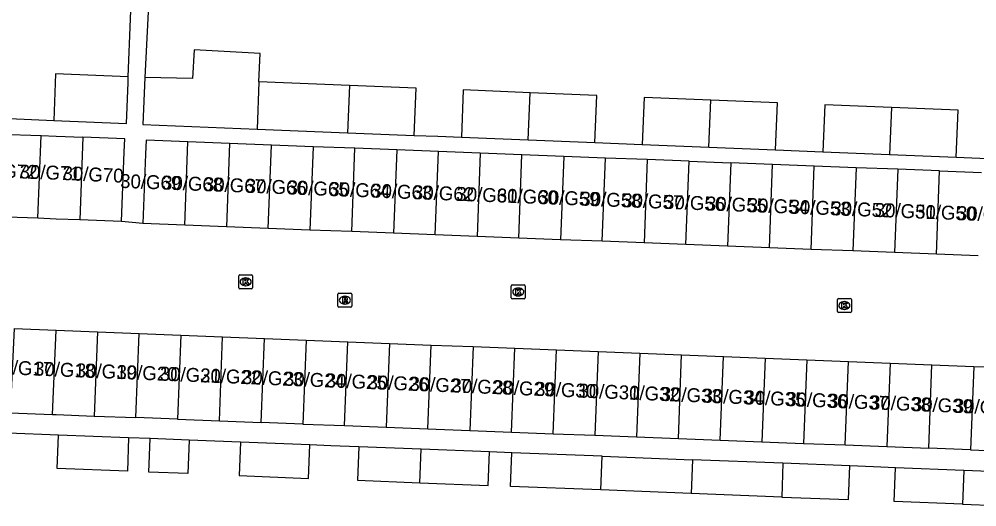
# Model space of a CAD drawing. Extents: x 161355 to 162026, y 386504 to 387459.
# Drawn here: x 161497.3 to 161566.2, y 386580.8 to 386615.9 of the extents above; entities that cross this region are included whole.
import ezdxf

# ---------------------------------------------------------------- set-up
doc = ezdxf.new("R2010")
doc.units = 0
for name, color, linetype in [('IMGEO_Kolk', 7, 'Continuous'), ('IMGEO_Pand', 7, 'Continuous'), ('IMGEO_Pand_nummerreeks', 7, 'Continuous'), ('IMGEO_Rijbaan_lokaal_open', 7, 'Continuous'), ('IMGEO_Rioolput', 7, 'Continuous'), ('IMGEO_Voetpad_open', 7, 'Continuous')]:
    doc.layers.add(name, color=color, linetype=linetype)

msp = doc.modelspace()

# ---------------------------------------------------------------- linework, layer by layer
at = {"layer": 'IMGEO_Kolk'}
for p, q in [((161513.134, 386596.595), (161513.134, 386597.447)), ((161513.209, 386597.521), (161514.061, 386597.521)), ((161513.622, 386597.301), (161513.647, 386597.301)), ((161514.135, 386597.447), (161514.135, 386596.595)), ((161514.061, 386596.521), (161513.209, 386596.521)), ((161513.645, 386596.741), (161513.62, 386596.741)), ((161532.735, 386595.865), (161532.735, 386596.717)), ((161532.81, 386596.791), (161533.662, 386596.791)), ((161533.223, 386596.571), (161533.248, 386596.571)), ((161533.736, 386596.717), (161533.736, 386595.865)), ((161533.246, 386596.011), (161533.221, 386596.011)), ((161556.259, 386595.813), (161557.111, 386595.813)), ((161533.662, 386595.791), (161532.81, 386595.791)), ((161556.184, 386594.887), (161556.184, 386595.739)), ((161556.672, 386595.593), (161556.697, 386595.593)), ((161557.185, 386595.739), (161557.185, 386594.887)), ((161557.111, 386594.813), (161556.259, 386594.813)), ((161556.695, 386595.033), (161556.67, 386595.033))]:
    msp.add_line(p, q, dxfattribs=at)
for points in [[(161513.134, 386596.595), (161513.134, 386597.447)], [(161513.209, 386597.521), (161514.061, 386597.521)], [(161513.455, 386597.221), (161513.578, 386597.221), (161513.578, 386597.07), (161513.708, 386597.221), (161513.872, 386597.221), (161513.726, 386597.07), (161513.879, 386596.821), (161513.727, 386596.821), (161513.642, 386596.985), (161513.578, 386596.918), (161513.578, 386596.821), (161513.455, 386596.821), (161513.455, 386597.221)], [(161514.135, 386597.447), (161514.135, 386596.595)], [(161514.061, 386596.521), (161513.209, 386596.521)], [(161532.735, 386595.865), (161532.735, 386596.717)], [(161532.81, 386596.791), (161533.662, 386596.791)], [(161533.056, 386596.491), (161533.179, 386596.491), (161533.179, 386596.34), (161533.309, 386596.491), (161533.473, 386596.491), (161533.327, 386596.34), (161533.48, 386596.091), (161533.328, 386596.091), (161533.243, 386596.255), (161533.179, 386596.188), (161533.179, 386596.091), (161533.056, 386596.091), (161533.056, 386596.491)], [(161533.736, 386596.717), (161533.736, 386595.865)], [(161556.259, 386595.813), (161557.111, 386595.813)], [(161533.662, 386595.791), (161532.81, 386595.791)], [(161556.184, 386594.887), (161556.184, 386595.739)], [(161556.505, 386595.513), (161556.628, 386595.513), (161556.628, 386595.362), (161556.758, 386595.513), (161556.922, 386595.513), (161556.776, 386595.362), (161556.929, 386595.113), (161556.777, 386595.113), (161556.692, 386595.277), (161556.628, 386595.21), (161556.628, 386595.113), (161556.505, 386595.113), (161556.505, 386595.513)], [(161557.185, 386595.739), (161557.185, 386594.887)], [(161557.111, 386594.813), (161556.259, 386594.813)]]:
    msp.add_lwpolyline(points, dxfattribs=at)
for centre, start, end in [((161513.211, 386597.445), 91.55205, 178.44795), ((161513.211, 386597.445), 91.55205, 178.44795), ((161514.059, 386597.445), 1.55205, 88.44795), ((161514.059, 386597.445), 1.55205, 88.44795), ((161513.211, 386596.597), 181.55205, 268.44795), ((161513.211, 386596.597), 181.55205, 268.44795), ((161514.059, 386596.597), 271.55205, 358.44795), ((161514.059, 386596.597), 271.55205, 358.44795), ((161532.812, 386596.715), 91.55205, 178.44795), ((161532.812, 386596.715), 91.55205, 178.44795), ((161533.66, 386596.715), 1.55205, 88.44795), ((161533.66, 386596.715), 1.55205, 88.44795), ((161532.812, 386595.867), 181.55205, 268.44795), ((161532.812, 386595.867), 181.55205, 268.44795), ((161533.66, 386595.867), 271.55205, 358.44795), ((161533.66, 386595.867), 271.55205, 358.44795), ((161556.261, 386595.737), 91.55205, 178.44795), ((161556.261, 386595.737), 91.55205, 178.44795), ((161557.109, 386595.737), 1.55205, 88.44795), ((161557.109, 386595.737), 1.55205, 88.44795), ((161556.261, 386594.889), 181.55205, 268.44795), ((161556.261, 386594.889), 181.55205, 268.44795), ((161557.109, 386594.889), 271.55205, 358.44795), ((161557.109, 386594.889), 271.55205, 358.44795)]:
    msp.add_arc(centre, 0.0765, start, end, dxfattribs=at)
for centre, major_axis, ratio, start_param, end_param in [((161513.621, 386597.021), (-0.387, 0.002), 0.722429, 4.712389, 7.853982), ((161513.646, 386597.021), (-0.39, 0.002), 0.717154, 1.570796, 4.712389), ((161533.222, 386596.291), (-0.387, 0.002), 0.722429, 4.712389, 7.853982), ((161533.247, 386596.291), (-0.39, 0.002), 0.717154, 1.570796, 4.712389), ((161556.671, 386595.313), (-0.387, 0.002), 0.722429, 4.712389, 7.853982), ((161556.696, 386595.313), (-0.39, 0.002), 0.717154, 1.570796, 4.712389)]:
    msp.add_ellipse(centre, major_axis=major_axis, ratio=ratio, start_param=start_param, end_param=end_param, dxfattribs=at)
at = {"layer": 'IMGEO_Pand'}
for points in [[(161514.594, 386611.384), (161514.666, 386613.433), (161509.933, 386613.692), (161509.822, 386611.623), (161506.38, 386611.714)], [(161505.196, 386611.762), (161499.965, 386611.972), (161499.832, 386608.627)], [(161499.832, 386608.627), (161505.058, 386608.411), (161505.18, 386611.348), (161505.196, 386611.762)], [(161506.38, 386611.714), (161506.244, 386608.331), (161514.463, 386608.001)], [(161514.594, 386611.384), (161514.463, 386608.001)], [(161521.09, 386611.123), (161514.594, 386611.384)], [(161521.09, 386611.123), (161520.958, 386607.74)], [(161525.755, 386607.547), (161525.887, 386610.928), (161521.09, 386611.123)], [(161534.081, 386610.6), (161529.285, 386610.812), (161529.153, 386607.41)], [(161533.949, 386607.217), (161534.081, 386610.6)], [(161538.749, 386607.024), (161538.881, 386610.405), (161534.081, 386610.6)], [(161547.076, 386610.078), (161542.279, 386610.273), (161542.147, 386606.888)], [(161546.944, 386606.695), (161547.076, 386610.078)], [(161551.74, 386606.502), (161551.872, 386609.883), (161547.076, 386610.078)], [(161560.067, 386609.556), (161555.27, 386609.751), (161555.138, 386606.366)], [(161560.067, 386609.556), (161559.936, 386606.173)], [(161564.731, 386605.98), (161564.863, 386609.36), (161560.067, 386609.556)], [(161495.911, 386607.641), (161498.921, 386607.528)], [(161498.699, 386601.583), (161498.921, 386607.528)], [(161498.921, 386607.528), (161500, 386607.488), (161501.931, 386607.416)], [(161514.463, 386608.001), (161520.958, 386607.74)], [(161520.958, 386607.74), (161525.755, 386607.547)], [(161501.931, 386607.416), (161501.709, 386601.47)], [(161504.719, 386601.358), (161504.906, 386606.355), (161504.941, 386607.303), (161501.931, 386607.416)], [(161509.481, 386607.078), (161506.478, 386607.194), (161506.44, 386606.201), (161506.247, 386601.204)], [(161509.25, 386601.088), (161509.481, 386607.078)], [(161512.484, 386606.962), (161509.481, 386607.078)], [(161512.484, 386606.962), (161512.252, 386600.972)], [(161515.486, 386606.846), (161512.484, 386606.962)], [(161515.255, 386600.856), (161515.486, 386606.846)], [(161518.489, 386606.73), (161515.486, 386606.846)], [(161529.153, 386607.41), (161533.949, 386607.217)], [(161533.949, 386607.217), (161538.749, 386607.024)], [(161542.147, 386606.888), (161546.944, 386606.695)], [(161518.489, 386606.73), (161518.258, 386600.74)], [(161521.492, 386606.615), (161518.489, 386606.73)], [(161521.261, 386600.625), (161521.492, 386606.615)], [(161524.495, 386606.499), (161521.492, 386606.615)], [(161524.495, 386606.499), (161524.264, 386600.509)], [(161527.498, 386606.383), (161524.495, 386606.499)], [(161527.266, 386600.393), (161527.498, 386606.383)], [(161530.5, 386606.267), (161527.498, 386606.383)], [(161530.5, 386606.267), (161530.269, 386600.277)], [(161533.503, 386606.151), (161530.5, 386606.267)], [(161533.272, 386600.161), (161533.503, 386606.151)], [(161536.506, 386606.035), (161533.503, 386606.151)], [(161546.944, 386606.695), (161551.74, 386606.502)], [(161555.138, 386606.366), (161559.936, 386606.173)], [(161559.936, 386606.173), (161564.731, 386605.98)], [(161536.506, 386606.035), (161536.275, 386600.045)], [(161539.509, 386605.919), (161536.506, 386606.035)], [(161539.278, 386599.929), (161539.509, 386605.919)], [(161542.512, 386605.803), (161539.509, 386605.919)], [(161542.512, 386605.803), (161542.28, 386599.813)], [(161545.514, 386605.688), (161542.512, 386605.803)], [(161545.283, 386599.698), (161545.514, 386605.688)], [(161545.514, 386605.688), (161548.517, 386605.572)], [(161548.517, 386605.572), (161548.286, 386599.582)], [(161551.52, 386605.456), (161548.517, 386605.572)], [(161551.289, 386599.466), (161551.52, 386605.456)], [(161554.523, 386605.34), (161551.52, 386605.456)], [(161554.292, 386599.35), (161554.523, 386605.34)], [(161557.526, 386605.224), (161554.523, 386605.34)], [(161557.526, 386605.224), (161557.294, 386599.234)], [(161560.528, 386605.108), (161557.526, 386605.224)], [(161560.528, 386605.108), (161560.297, 386599.118)], [(161563.531, 386604.992), (161560.528, 386605.108)], [(161563.3, 386599.002), (161563.531, 386604.992)], [(161563.531, 386604.992), (161566.534, 386604.876)], [(161498.699, 386601.583), (161495.689, 386601.695)], [(161501.709, 386601.47), (161500, 386601.534), (161498.699, 386601.583)], [(161504.719, 386601.358), (161501.709, 386601.47)], [(161509.25, 386601.088), (161506.247, 386601.204)], [(161512.252, 386600.972), (161509.25, 386601.088)], [(161515.255, 386600.856), (161512.252, 386600.972)], [(161518.258, 386600.74), (161515.255, 386600.856)], [(161521.261, 386600.625), (161518.258, 386600.74)], [(161524.264, 386600.509), (161521.261, 386600.625)], [(161527.266, 386600.393), (161524.264, 386600.509)], [(161530.269, 386600.277), (161527.266, 386600.393)], [(161533.272, 386600.161), (161530.269, 386600.277)], [(161536.275, 386600.045), (161533.272, 386600.161)], [(161539.278, 386599.929), (161536.275, 386600.045)], [(161542.28, 386599.813), (161539.278, 386599.929)], [(161545.283, 386599.698), (161542.28, 386599.813)], [(161548.286, 386599.582), (161545.283, 386599.698)], [(161551.289, 386599.466), (161548.286, 386599.582)], [(161554.292, 386599.35), (161551.289, 386599.466)], [(161557.294, 386599.234), (161554.292, 386599.35)], [(161560.297, 386599.118), (161557.294, 386599.234)], [(161563.3, 386599.002), (161560.297, 386599.118)], [(161566.303, 386598.886), (161563.3, 386599.002)], [(161496.981, 386593.654), (161496.712, 386587.605), (161499.743, 386587.488)], [(161496.981, 386593.654), (161500, 386593.535)], [(161499.743, 386587.488), (161500, 386593.535)], [(161500, 386593.535), (161502.981, 386593.418)], [(161502.981, 386593.418), (161502.743, 386587.372)], [(161502.981, 386593.418), (161505.981, 386593.3)], [(161505.744, 386587.256), (161505.981, 386593.3)], [(161505.981, 386593.3), (161508.981, 386593.182)], [(161508.981, 386593.182), (161508.744, 386587.141)], [(161508.981, 386593.182), (161511.981, 386593.064)], [(161511.744, 386587.025), (161511.981, 386593.064)], [(161511.981, 386593.064), (161514.981, 386592.946)], [(161514.744, 386586.909), (161514.981, 386592.946)], [(161514.981, 386592.946), (161517.981, 386592.828)], [(161517.981, 386592.828), (161517.744, 386586.793)], [(161517.981, 386592.828), (161520.982, 386592.71)], [(161520.744, 386586.678), (161520.982, 386592.71)], [(161520.982, 386592.71), (161523.982, 386592.592)], [(161523.982, 386592.592), (161523.745, 386586.562)], [(161523.982, 386592.592), (161526.982, 386592.474)], [(161526.745, 386586.446), (161526.982, 386592.474)], [(161526.982, 386592.474), (161529.982, 386592.357)], [(161529.982, 386592.357), (161529.745, 386586.331)], [(161529.982, 386592.357), (161532.982, 386592.239)], [(161532.745, 386586.215), (161532.982, 386592.239)], [(161532.982, 386592.239), (161535.982, 386592.121)], [(161535.745, 386586.099), (161535.982, 386592.121)], [(161535.982, 386592.121), (161538.982, 386592.003)], [(161538.982, 386592.003), (161538.745, 386585.983)], [(161538.982, 386592.003), (161541.982, 386591.885)], [(161541.982, 386591.885), (161541.746, 386585.868)], [(161541.982, 386591.885), (161544.982, 386591.767)], [(161544.746, 386585.752), (161544.982, 386591.767)], [(161544.982, 386591.767), (161547.982, 386591.649)], [(161547.746, 386585.636), (161547.982, 386591.649)], [(161547.982, 386591.649), (161550.982, 386591.531)], [(161550.982, 386591.531), (161550.746, 386585.52)], [(161550.982, 386591.531), (161553.982, 386591.413)], [(161553.982, 386591.413), (161553.746, 386585.405)], [(161553.982, 386591.413), (161556.982, 386591.295)], [(161556.746, 386585.289), (161556.982, 386591.295)], [(161556.982, 386591.295), (161559.982, 386591.177)], [(161559.982, 386591.177), (161559.746, 386585.173)], [(161559.982, 386591.177), (161562.983, 386591.059)], [(161562.747, 386585.057), (161562.983, 386591.059)], [(161562.983, 386591.059), (161565.983, 386590.942)], [(161565.983, 386590.942), (161565.747, 386584.942)], [(161565.983, 386590.942), (161568.983, 386590.824)], [(161499.743, 386587.488), (161500, 386587.478), (161502.743, 386587.372)], [(161502.743, 386587.372), (161505.744, 386587.256)], [(161508.744, 386587.141), (161505.744, 386587.256)], [(161508.744, 386587.141), (161511.744, 386587.025)], [(161511.744, 386587.025), (161514.744, 386586.909)], [(161517.744, 386586.793), (161514.744, 386586.909)], [(161517.744, 386586.793), (161520.744, 386586.678)], [(161520.744, 386586.678), (161523.745, 386586.562)], [(161523.745, 386586.562), (161526.745, 386586.446)], [(161526.745, 386586.446), (161529.745, 386586.331)], [(161529.745, 386586.331), (161532.745, 386586.215)], [(161532.745, 386586.215), (161535.745, 386586.099)], [(161505.222, 386585.803), (161505.128, 386583.401), (161500.093, 386583.599), (161500.187, 386585.999)], [(161505.222, 386585.803), (161500.187, 386585.999)], [(161509.566, 386585.634), (161509.473, 386583.229), (161506.664, 386583.34), (161506.759, 386585.743)], [(161509.566, 386585.634), (161506.759, 386585.743)], [(161513.26, 386585.49), (161513.165, 386583.084), (161518.154, 386582.888), (161518.248, 386585.295)], [(161518.248, 386585.295), (161513.26, 386585.49)], [(161535.745, 386586.099), (161538.745, 386585.983)], [(161538.745, 386585.983), (161541.746, 386585.868)], [(161541.746, 386585.868), (161544.746, 386585.752)], [(161544.746, 386585.752), (161547.746, 386585.636)], [(161547.746, 386585.636), (161550.746, 386585.52)], [(161550.746, 386585.52), (161553.746, 386585.405)], [(161521.767, 386585.158), (161521.673, 386582.749), (161526.168, 386582.572)], [(161526.263, 386584.983), (161521.767, 386585.158)], [(161526.168, 386582.572), (161526.263, 386584.983)], [(161526.168, 386582.572), (161531.083, 386582.378), (161531.177, 386584.792)], [(161531.177, 386584.792), (161526.263, 386584.983)], [(161553.746, 386585.405), (161556.746, 386585.289)], [(161556.746, 386585.289), (161559.746, 386585.173)], [(161559.746, 386585.173), (161562.747, 386585.057)], [(161565.747, 386584.942), (161562.747, 386585.057)], [(161565.747, 386584.942), (161568.747, 386584.826)], [(161539.171, 386582.06), (161532.669, 386582.316), (161532.765, 386584.73)], [(161539.266, 386584.476), (161532.765, 386584.73)], [(161539.171, 386582.06), (161539.266, 386584.476)], [(161539.266, 386584.476), (161545.768, 386584.223)], [(161545.768, 386584.223), (161545.673, 386581.804)], [(161552.27, 386583.97), (161545.768, 386584.223)], [(161552.27, 386583.97), (161552.175, 386581.548)], [(161552.175, 386581.548), (161556.989, 386581.358), (161557.084, 386583.782)], [(161557.084, 386583.782), (161552.27, 386583.97)], [(161565.178, 386581.036), (161560.268, 386581.229), (161560.362, 386583.654)], [(161565.274, 386583.463), (161560.362, 386583.654)], [(161565.274, 386583.463), (161565.178, 386581.036)], [(161570.198, 386583.271), (161565.274, 386583.463)], [(161565.178, 386581.036), (161570.104, 386580.842), (161570.198, 386583.271)], [(161545.673, 386581.804), (161539.171, 386582.06)], [(161552.175, 386581.548), (161545.673, 386581.804)]]:
    msp.add_lwpolyline(points, dxfattribs=at)
at = {"layer": 'IMGEO_Rijbaan_lokaal_open'}
msp.add_lwpolyline([(161506.247, 386601.204), (161504.719, 386601.358)], dxfattribs=at)
at = {"layer": 'IMGEO_Rioolput'}
for p, q in [((161520.27, 386595.271), (161520.27, 386596.123)), ((161520.345, 386596.197), (161521.197, 386596.197)), ((161520.758, 386595.977), (161520.783, 386595.977)), ((161521.271, 386596.123), (161521.271, 386595.271)), ((161521.197, 386595.197), (161520.345, 386595.197)), ((161520.781, 386595.417), (161520.756, 386595.417))]:
    msp.add_line(p, q, dxfattribs=at)
for points in [[(161520.27, 386595.271), (161520.27, 386596.123)], [(161520.345, 386596.197), (161521.197, 386596.197)], [(161520.859, 386595.895), (161520.607, 386595.897), (161520.607, 386595.497)], [(161520.785, 386595.816), (161520.731, 386595.816), (161520.731, 386595.735)], [(161521.271, 386596.123), (161521.271, 386595.271)], [(161521.197, 386595.197), (161520.345, 386595.197)], [(161520.607, 386595.497), (161520.731, 386595.497), (161520.731, 386595.659), (161520.742, 386595.659)], [(161520.731, 386595.735), (161520.783, 386595.735)], [(161520.789, 386595.63), (161520.86, 386595.497), (161521, 386595.497), (161520.935, 386595.623)]]:
    msp.add_lwpolyline(points, dxfattribs=at)
for centre, radius, start, end in [((161520.347, 386596.121), 0.0765, 91.55205, 178.44795), ((161520.347, 386596.121), 0.0765, 91.55205, 178.44795), ((161520.791, 386595.72), 0.0964, 77.00612, 93.18647), ((161520.805, 386595.777), 0.0378, 276.66336, 79.67722), ((161520.858, 386595.785), 0.109, 350.36119, 89.41601), ((161521.195, 386596.121), 0.0765, 1.55205, 88.44795), ((161521.195, 386596.121), 0.0765, 1.55205, 88.44795), ((161520.347, 386595.273), 0.0765, 181.55205, 268.44795), ((161520.347, 386595.273), 0.0765, 181.55205, 268.44795), ((161520.741, 386595.606), 0.0533, 26.02933, 88.69889), ((161520.767, 386595.924), 0.19, 274.7715, 282.96867), ((161520.856, 386595.785), 0.112, 277.58423, 350.98172), ((161520.84, 386595.57), 0.108, 29.51342, 73.79051), ((161521.195, 386595.273), 0.0765, 271.55205, 358.44795), ((161521.195, 386595.273), 0.0765, 271.55205, 358.44795)]:
    msp.add_arc(centre, radius, start, end, dxfattribs=at)
for centre, major_axis, ratio, start_param, end_param in [((161520.757, 386595.697), (-0.387, 0.002), 0.722429, 4.712389, 7.853982), ((161520.782, 386595.697), (-0.39, 0.002), 0.717154, 1.570796, 4.712389)]:
    msp.add_ellipse(centre, major_axis=major_axis, ratio=ratio, start_param=start_param, end_param=end_param, dxfattribs=at)
at = {"layer": 'IMGEO_Voetpad_open'}
for points in [[(161505.196, 386611.762), (161506.2, 386636.797)], [(161506.865, 386621.162), (161506.38, 386611.714)], [(161494.936, 386608.829), (161496.635, 386608.759), (161499.832, 386608.627)], [(161525.755, 386607.547), (161527.454, 386607.479), (161529.153, 386607.41)], [(161538.749, 386607.024), (161540.448, 386606.956), (161542.147, 386606.888)], [(161551.74, 386606.502), (161553.439, 386606.434), (161555.138, 386606.366)], [(161564.731, 386605.98), (161566.43, 386605.911), (161568.129, 386605.843)], [(161500.187, 386585.999), (161496.567, 386586.14), (161496.409, 386581.725)], [(161506.759, 386585.743), (161505.222, 386585.803)], [(161513.26, 386585.49), (161509.566, 386585.634)], [(161521.767, 386585.158), (161519.762, 386585.236), (161518.248, 386585.295)], [(161532.765, 386584.73), (161531.177, 386584.792)], [(161560.362, 386583.654), (161558.771, 386583.716), (161557.084, 386583.782)]]:
    msp.add_lwpolyline(points, dxfattribs=at)

# ---------------------------------------------------------------- texts
at = {"layer": 'IMGEO_Pand_nummerreeks'}
for s, rotation, p in [('30/G72', 357.99854, (161494.267, 386604.559)), ('30/G71', 357.99854, (161497.37, 386604.45)), ('30/G70', 357.39744, (161500.45, 386604.339)), ('30/G69', 357.79952, (161504.597, 386603.776)), ('30/G68', 357.79952, (161507.611, 386603.66)), ('30/G67', 357.79952, (161510.616, 386603.545)), ('30/G66', 357.79952, (161513.624, 386603.429)), ('30/G65', 357.79952, (161516.632, 386603.314)), ('30/G64', 357.79952, (161519.64, 386603.198)), ('30/G63', 357.79952, (161522.647, 386603.083)), ('30/G62', 357.79952, (161525.649, 386602.967)), ('30/G61', 357.79952, (161528.774, 386602.847)), ('30/G60', 357.79952, (161531.675, 386602.736)), ('30/G59', 357.79952, (161534.676, 386602.62)), ('30/G58', 357.79952, (161537.69, 386602.505)), ('30/G57', 357.79952, (161540.695, 386602.389)), ('30/G56', 357.79952, (161543.703, 386602.274)), ('30/G55', 357.79952, (161546.711, 386602.158)), ('30/G54', 357.79952, (161549.719, 386602.042)), ('30/G53', 357.79952, (161552.727, 386601.927)), ('30/G52', 357.79952, (161555.729, 386601.812)), ('30/G51', 357.79952, (161558.853, 386601.691)), ('30/G50', 357.79952, (161561.754, 386601.58)), ('30/G49', 357.79952, (161564.756, 386601.465)), ('30/G17', 357.68328, (161495.388, 386590.41)), ('30/G18', 357.68328, (161498.401, 386590.288)), ('30/G19', 357.68328, (161501.405, 386590.167)), ('30/G20', 357.68328, (161504.331, 386590.048)), ('30/G21', 357.68328, (161507.448, 386589.922)), ('30/G22', 357.68328, (161510.342, 386589.805)), ('30/G23', 357.68328, (161513.358, 386589.683)), ('30/G24', 357.68328, (161516.368, 386589.561)), ('30/G25', 357.68328, (161519.379, 386589.439)), ('30/G26', 357.68328, (161522.389, 386589.318)), ('30/G27', 357.68328, (161525.399, 386589.196)), ('30/G28', 357.68328, (161528.413, 386589.074)), ('30/G29', 357.68328, (161531.416, 386588.952)), ('30/G30', 357.68328, (161534.433, 386588.83)), ('30/G31', 357.68328, (161537.55, 386588.704)), ('30/G32', 357.68328, (161540.444, 386588.587)), ('30/G33', 357.68328, (161543.461, 386588.465)), ('30/G34', 357.68328, (161546.471, 386588.343)), ('30/G35', 357.68328, (161549.481, 386588.222)), ('30/G36', 357.68328, (161552.491, 386588.1)), ('30/G37', 357.68328, (161555.502, 386587.978)), ('30/G38', 357.68328, (161558.515, 386587.856)), ('30/G39', 357.68328, (161561.519, 386587.735)), ('30/G40', 357.68328, (161564.535, 386587.613))]:
    msp.add_text(s, height=1, rotation=rotation, dxfattribs=at).set_placement(p)

doc.saveas('drawing.dxf')
